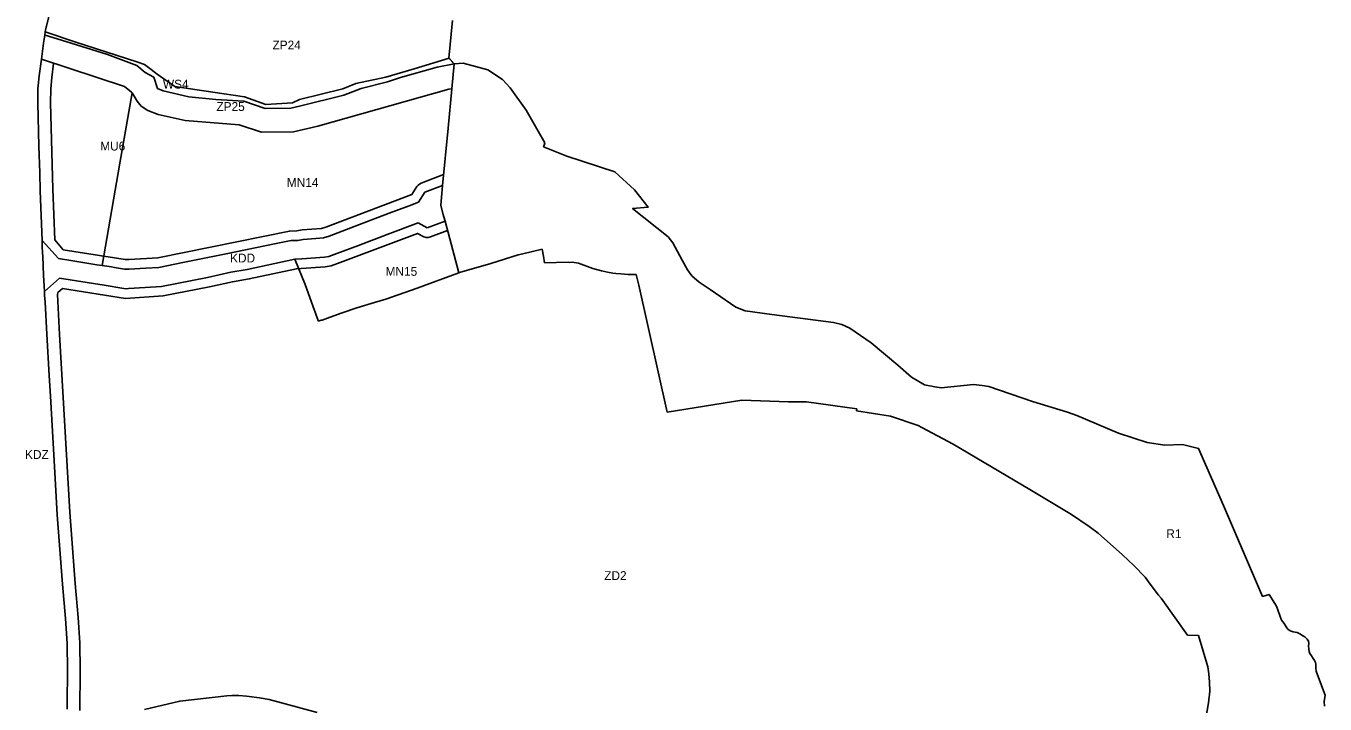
# Model space of a CAD drawing. Extents: x 7428080 to 7432143, y 5545880 to 5549217.
# Drawn here: x 7430221 to 7431035, y 5547816 to 5548240 of the extents above; entities that cross this region are included whole.
import ezdxf

# ---------------------------------------------------------------- set-up
doc = ezdxf.new("R2010")
doc.units = 0
for name, color, linetype in [('CZ_L_granica obszaru objętego planem', 7, 'Continuous'), ('CZ_L_linie rozgraniczające tereny o różnym przeznaczeniu oraz różnych warunkach ich zabudowy i zagospodarowania', 7, 'Continuous'), ('CZ_L_maksymalne nieprzekraczalne linie zabudowy', 7, 'Continuous'), ('CZ_L_opisy_linie rozgraniczające tereny o różnym przeznaczeniu oraz różnych warunkach ich zabudowy i zagospodarowania', 7, 'Continuous')]:
    doc.layers.add(name, color=color, linetype=linetype)

msp = doc.modelspace()

# ---------------------------------------------------------------- linework, layer by layer
at = {"layer": 'CZ_L_granica obszaru objętego planem'}
for p, q in [((7430488.2, 5548243.64), (7430486.07, 5548220.19)), ((7430486.07, 5548220.19), (7430489.28, 5548216.56)), ((7430489.28, 5548216.56), (7430495.05, 5548216.89)), ((7430495.05, 5548216.89), (7430510.4, 5548212.74)), ((7430510.4, 5548212.74), (7430519.59, 5548206.79)), ((7430519.59, 5548206.79), (7430524.41, 5548201.63)), ((7430524.41, 5548201.63), (7430534.41, 5548187.52)), ((7430534.41, 5548187.52), (7430546.11, 5548167.16)), ((7430545.74, 5548165.72), (7430545.28, 5548164.62)), ((7430545.28, 5548164.62), (7430559.83, 5548158.84)), ((7430546.11, 5548167.16), (7430545.74, 5548165.72)), ((7430559.83, 5548158.84), (7430590, 5548148.9)), ((7430590, 5548148.9), (7430602.17, 5548137.68)), ((7430602.17, 5548137.68), (7430610.8, 5548126.84)), ((7430610.8, 5548126.84), (7430601.08, 5548125.94)), ((7430601.08, 5548125.94), (7430623.24, 5548108.21)), ((7430623.24, 5548108.21), (7430626.18, 5548104.53)), ((7430626.18, 5548104.53), (7430632.12, 5548093.62)), ((7430632.12, 5548093.62), (7430635.33, 5548087.54)), ((7430635.33, 5548087.54), (7430638.13, 5548083.85)), ((7430638.13, 5548083.85), (7430642.68, 5548079.88)), ((7430642.68, 5548079.88), (7430649.53, 5548075.24)), ((7430649.53, 5548075.24), (7430665.79, 5548064.12)), ((7430665.79, 5548064.12), (7430671.47, 5548061.79)), ((7430671.47, 5548061.79), (7430688.19, 5548059.53)), ((7430688.19, 5548059.53), (7430726.82, 5548054.52)), ((7430726.82, 5548054.52), (7430732.02, 5548053.36)), ((7430732.02, 5548053.36), (7430737.12, 5548051.07)), ((7430737.12, 5548051.07), (7430750.4, 5548041.92)), ((7430750.4, 5548041.92), (7430767.09, 5548027.83)), ((7430767.09, 5548027.83), (7430775.62, 5548020.33)), ((7430775.62, 5548020.33), (7430783.88, 5548015.57)), ((7430783.88, 5548015.57), (7430790.22, 5548014.32)), ((7430790.22, 5548014.32), (7430794.17, 5548013.75)), ((7430794.17, 5548013.75), (7430814.42, 5548015.68)), ((7430814.42, 5548015.68), (7430819.96, 5548015.06)), ((7430819.96, 5548015.06), (7430824.01, 5548014.44)), ((7430824.01, 5548014.44), (7430851.36, 5548005.09)), ((7430851.36, 5548005.09), (7430873.39, 5547998.4)), ((7430873.39, 5547998.4), (7430879.3, 5547996.41)), ((7430879.3, 5547996.41), (7430905.38, 5547985.25)), ((7430905.38, 5547985.25), (7430923.19, 5547979.44)), ((7430923.19, 5547979.44), (7430934.35, 5547977.81)), ((7430934.35, 5547977.81), (7430945.37, 5547978.19)), ((7430945.37, 5547978.19), (7430955.48, 5547975.68)), ((7430955.48, 5547975.68), (7430971.11, 5547939.92)), ((7430971.11, 5547939.92), (7430983.49, 5547910.68)), ((7430983.49, 5547910.68), (7430995.55, 5547883)), ((7430995.55, 5547883), (7430999.65, 5547884.32)), ((7430999.65, 5547884.32), (7431004.24, 5547876.9)), ((7431004.24, 5547876.9), (7431007.47, 5547868.26)), ((7431007.47, 5547868.26), (7431009, 5547865.99)), ((7431009, 5547865.99), (7431010.33, 5547863.88)), ((7431010.33, 5547863.88), (7431011.3, 5547862.53)), ((7431011.3, 5547862.53), (7431012.73, 5547861.55)), ((7431012.73, 5547861.55), (7431014.61, 5547860.91)), ((7431014.61, 5547860.91), (7431017.16, 5547860.44)), ((7431017.16, 5547860.44), (7431018, 5547860)), ((7431018, 5547860), (7431019.32, 5547859.29)), ((7431019.32, 5547859.29), (7431020.64, 5547858.31)), ((7431020.64, 5547858.31), (7431022.06, 5547857.69)), ((7431022.06, 5547857.69), (7431023.5, 5547856.35)), ((7431023.5, 5547856.35), (7431024.23, 5547854.99)), ((7431024.23, 5547854.99), (7431024.39, 5547853.45)), ((7431024.39, 5547853.45), (7431024.29, 5547852.16)), ((7431024.29, 5547852.16), (7431024.53, 5547849.9)), ((7431024.53, 5547849.9), (7431024.64, 5547848.51)), ((7431024.64, 5547848.51), (7431025.2, 5547847.19)), ((7431025.2, 5547847.19), (7431026.08, 5547845.73)), ((7431026.08, 5547845.73), (7431027.13, 5547844.23)), ((7431027.13, 5547844.23), (7431028.05, 5547842.82)), ((7431028.05, 5547842.82), (7431028.61, 5547841.6)), ((7431028.61, 5547841.6), (7431028.86, 5547840.58)), ((7431028.86, 5547840.58), (7431028.8, 5547839.39)), ((7431028.8, 5547839.39), (7431028.85, 5547838.32)), ((7431028.85, 5547838.32), (7431028.98, 5547836.31)), ((7431028.98, 5547836.31), (7431031.74, 5547828.84)), ((7431031.74, 5547828.84), (7431034.62, 5547821.22)), ((7431034.62, 5547821.22), (7431034.05, 5547817.27)), ((7431034.05, 5547817.27), (7431034.37, 5547814.35))]:
    msp.add_line(p, q, dxfattribs=at)
at = {"layer": 'CZ_L_linie rozgraniczające tereny o różnym przeznaczeniu oraz różnych warunkach ich zabudowy i zagospodarowania'}
for p, q in [((7430233.55, 5548238.61), (7430238.48, 5548257.83)), ((7430233.26, 5548236.57), (7430233.55, 5548238.61)), ((7430232.26, 5548229.57), (7430230.82, 5548219.48)), ((7430232.97, 5548234.58), (7430232.26, 5548229.57)), ((7430232.97, 5548234.58), (7430233.26, 5548236.57)), ((7430233.12, 5548234.54), (7430232.97, 5548234.58)), ((7430246.11, 5548230.46), (7430233.12, 5548234.54)), ((7430252.35, 5548230.23), (7430233.26, 5548236.57)), ((7430272.28, 5548222.47), (7430246.11, 5548230.46)), ((7430290.55, 5548217.78), (7430252.35, 5548230.23)), ((7430290.62, 5548215.58), (7430272.28, 5548222.47)), ((7430229.35, 5548209.12), (7430230.82, 5548219.48)), ((7430230.82, 5548219.48), (7430282.93, 5548202.45)), ((7430295.41, 5548216.17), (7430290.55, 5548217.78)), ((7430295.89, 5548211.15), (7430290.62, 5548215.58)), ((7430299.61, 5548212.94), (7430295.41, 5548216.17)), ((7430303.31, 5548210.07), (7430299.61, 5548212.94)), ((7430464.19, 5548213.43), (7430446.59, 5548208.22)), ((7430478.71, 5548214.47), (7430455.63, 5548208)), ((7430486.13, 5548220.12), (7430464.19, 5548213.43)), ((7430489.27, 5548216.57), (7430478.71, 5548214.47)), ((7430228.71, 5548200.95), (7430229.35, 5548209.12)), ((7430301.22, 5548208.29), (7430295.89, 5548211.15)), ((7430303.53, 5548201.13), (7430301.22, 5548208.29)), ((7430314.49, 5548202.4), (7430303.31, 5548210.07)), ((7430446.59, 5548208.22), (7430427.65, 5548204.33)), ((7430447.53, 5548205.27), (7430431.02, 5548201.02)), ((7430455.63, 5548208), (7430447.53, 5548205.27)), ((7430228.61, 5548192.08), (7430228.71, 5548200.95)), ((7430287.61, 5548198.3), (7430279.97, 5548154.38)), ((7430282.93, 5548202.45), (7430287.24, 5548198.89)), ((7430287.24, 5548198.89), (7430287.61, 5548198.3)), ((7430287.61, 5548198.3), (7430290.85, 5548193.11)), ((7430307.2, 5548199.55), (7430303.53, 5548201.13)), ((7430323.17, 5548195.98), (7430307.2, 5548199.55)), ((7430338.22, 5548198.75), (7430314.49, 5548202.4)), ((7430358.09, 5548195.8), (7430338.22, 5548198.75)), ((7430419.63, 5548200.97), (7430392.56, 5548194.23)), ((7430420.33, 5548196.89), (7430392.56, 5548190.04)), ((7430404.03, 5548177.42), (7430485.88, 5548200.6)), ((7430427.65, 5548204.33), (7430419.63, 5548200.97)), ((7430431.02, 5548201.02), (7430420.33, 5548196.89)), ((7430485.47, 5548176.28), (7430487.81, 5548200.98)), ((7430485.88, 5548200.6), (7430487.81, 5548200.98)), ((7430229.26, 5548165.1), (7430228.61, 5548192.08)), ((7430290.85, 5548193.11), (7430293.36, 5548190.11)), ((7430293.36, 5548190.11), (7430297.44, 5548187.42)), ((7430340.16, 5548194.14), (7430323.17, 5548195.98)), ((7430357.69, 5548193.18), (7430340.16, 5548194.14)), ((7430370.96, 5548188.49), (7430357.69, 5548193.18)), ((7430371.33, 5548191.18), (7430358.09, 5548195.8)), ((7430387.02, 5548188.86), (7430370.96, 5548188.49)), ((7430388.01, 5548192.08), (7430371.33, 5548191.18)), ((7430392.56, 5548190.04), (7430387.02, 5548188.86)), ((7430392.56, 5548194.23), (7430388.01, 5548192.08)), ((7430297.44, 5548187.42), (7430303.93, 5548184.91)), ((7430303.93, 5548184.91), (7430320.84, 5548181.16)), ((7430320.84, 5548181.16), (7430354.72, 5548178.32)), ((7430354.72, 5548178.32), (7430368.63, 5548173.67)), ((7430368.63, 5548173.67), (7430388.61, 5548173.94)), ((7430388.61, 5548173.94), (7430404.03, 5548177.42)), ((7430482.08, 5548140.44), (7430485.47, 5548176.28)), ((7430229.77, 5548148.3), (7430229.26, 5548165.1)), ((7430230.12, 5548136.93), (7430229.77, 5548148.3)), ((7430279.96, 5548154.3), (7430268.81, 5548090.25)), ((7430279.97, 5548154.38), (7430279.92, 5548154.37)), ((7430279.92, 5548154.37), (7430279.96, 5548154.3)), ((7430482.08, 5548140.44), (7430470.86, 5548136.18)), ((7430481.61, 5548135.46), (7430482.08, 5548140.44)), ((7430231.27, 5548105.97), (7430230.12, 5548136.93)), ((7430470.86, 5548136.18), (7430466.93, 5548129.89)), ((7430480.91, 5548128.02), (7430481.61, 5548135.46)), ((7430461.04, 5548127.66), (7430448.61, 5548122.95)), ((7430466.93, 5548129.89), (7430461.04, 5548127.66)), ((7430482.28, 5548122.88), (7430480.91, 5548128.02)), ((7430430.03, 5548115.9), (7430411.01, 5548108.69)), ((7430448.61, 5548122.95), (7430430.03, 5548115.9)), ((7430447.29, 5548109.61), (7430466.82, 5548117.02)), ((7430466.82, 5548117.02), (7430472.36, 5548113.8)), ((7430472.36, 5548113.8), (7430483.58, 5548118.05)), ((7430483.58, 5548118.05), (7430482.28, 5548122.88)), ((7430492.28, 5548085.64), (7430483.58, 5548118.05)), ((7430402.63, 5548107.14), (7430394.78, 5548106.56)), ((7430407.42, 5548107.5), (7430402.63, 5548107.14)), ((7430411.01, 5548108.69), (7430407.42, 5548107.5)), ((7430429.43, 5548102.84), (7430447.29, 5548109.61)), ((7430241.51, 5548094.57), (7430231.27, 5548105.97)), ((7430231.27, 5548105.97), (7430231.41, 5548102.08)), ((7430231.41, 5548102.08), (7430231.56, 5548098.07)), ((7430377.82, 5548103.99), (7430345.54, 5548097.43)), ((7430387.18, 5548105.9), (7430377.82, 5548103.99)), ((7430391.43, 5548105.99), (7430387.18, 5548105.9)), ((7430394.78, 5548106.56), (7430391.43, 5548105.99)), ((7430415.89, 5548097.71), (7430429.43, 5548102.84)), ((7430532.22, 5548097.57), (7430544.48, 5548100.45)), ((7430544.48, 5548100.45), (7430545.19, 5548096.15)), ((7430231.56, 5548098.07), (7430231.66, 5548096.13)), ((7430231.66, 5548096.13), (7430232.27, 5548083.94)), ((7430249.28, 5548093.34), (7430241.51, 5548094.57)), ((7430260.49, 5548091.57), (7430249.28, 5548093.34)), ((7430265.53, 5548090.77), (7430260.49, 5548091.57)), ((7430319.42, 5548092.11), (7430304.47, 5548089.07)), ((7430345.54, 5548097.43), (7430319.42, 5548092.11)), ((7430359.72, 5548087.78), (7430389.57, 5548094.14)), ((7430389.57, 5548094.14), (7430393.97, 5548094.46)), ((7430389.57, 5548094.14), (7430396.08, 5548078.44)), ((7430393.97, 5548094.46), (7430408.06, 5548095.51)), ((7430408.06, 5548095.51), (7430410.8, 5548095.88)), ((7430410.8, 5548095.88), (7430415.89, 5548097.71)), ((7430492.67, 5548085.91), (7430512.25, 5548091.62)), ((7430512.25, 5548091.62), (7430529.32, 5548096.89)), ((7430529.32, 5548096.89), (7430532.22, 5548097.57)), ((7430545.19, 5548096.15), (7430545.89, 5548091.96)), ((7430545.89, 5548091.96), (7430560.7, 5548092.42)), ((7430560.7, 5548092.42), (7430561.51, 5548092.24)), ((7430561.51, 5548092.24), (7430563.18, 5548092.26)), ((7430563.18, 5548092.26), (7430567.21, 5548091.67)), ((7430567.21, 5548091.67), (7430576.13, 5548088.36)), ((7430232.27, 5548083.94), (7430232.59, 5548077.5)), ((7430268.81, 5548090.25), (7430265.53, 5548090.77)), ((7430271.74, 5548089.79), (7430268.81, 5548090.25)), ((7430274.65, 5548089.33), (7430271.74, 5548089.79)), ((7430276.62, 5548089.02), (7430274.65, 5548089.33)), ((7430282.85, 5548088.03), (7430276.62, 5548089.02)), ((7430285.84, 5548087.95), (7430282.85, 5548088.03)), ((7430296.15, 5548088.57), (7430285.84, 5548087.95)), ((7430304.47, 5548089.07), (7430296.15, 5548088.57)), ((7430306.04, 5548077.14), (7430334.93, 5548082.84)), ((7430334.93, 5548082.84), (7430349.53, 5548086.09)), ((7430349.53, 5548086.09), (7430359.72, 5548087.78)), ((7430466.14, 5548076.17), (7430492.28, 5548085.64)), ((7430492.28, 5548085.64), (7430492.7, 5548085.79)), ((7430492.7, 5548085.79), (7430492.67, 5548085.91)), ((7430576.13, 5548088.36), (7430581.65, 5548086.9)), ((7430581.65, 5548086.9), (7430585.38, 5548086.09)), ((7430585.38, 5548086.09), (7430588.71, 5548085.55)), ((7430588.71, 5548085.55), (7430590.63, 5548085.24)), ((7430590.63, 5548085.24), (7430593.66, 5548084.96)), ((7430593.66, 5548084.96), (7430598.23, 5548084.54)), ((7430598.23, 5548084.54), (7430603.38, 5548084.62)), ((7430603.38, 5548084.62), (7430604.88, 5548077.9)), ((7430232.59, 5548077.5), (7430232.76, 5548073.98)), ((7430232.76, 5548073.98), (7430242.14, 5548082.36)), ((7430242.14, 5548082.36), (7430270.17, 5548077.89)), ((7430270.17, 5548077.89), (7430282.49, 5548075.96)), ((7430282.49, 5548075.96), (7430284.1, 5548075.67)), ((7430284.1, 5548075.67), (7430285.38, 5548075.76)), ((7430285.38, 5548075.76), (7430295.73, 5548076.52)), ((7430295.73, 5548076.52), (7430306.04, 5548077.14)), ((7430396.08, 5548078.44), (7430401.89, 5548062.04)), ((7430446.5, 5548069.19), (7430466.14, 5548076.17)), ((7430604.88, 5548077.9), (7430622.64, 5547998.43)), ((7430232.88, 5548071.65), (7430232.76, 5548073.98)), ((7430233.12, 5548067.32), (7430232.88, 5548071.65)), ((7430234.21, 5548047.34), (7430233.12, 5548067.32)), ((7430428.35, 5548063.68), (7430439.52, 5548067.07)), ((7430439.52, 5548067.07), (7430446.5, 5548069.19)), ((7430401.89, 5548062.04), (7430402.05, 5548061.67)), ((7430402.05, 5548061.67), (7430402.93, 5548059.13)), ((7430402.93, 5548059.13), (7430403.85, 5548056.49)), ((7430411.57, 5548058.01), (7430419.28, 5548060.67)), ((7430419.28, 5548060.67), (7430428.35, 5548063.68)), ((7430403.85, 5548056.49), (7430404.21, 5548055.47)), ((7430404.21, 5548055.47), (7430406.11, 5548056.13)), ((7430406.11, 5548056.13), (7430406.7, 5548056.04)), ((7430406.7, 5548056.04), (7430411.57, 5548058.01)), ((7430235.7, 5548021.46), (7430234.21, 5548047.34)), ((7430236.46, 5548008.38), (7430235.7, 5548021.46)), ((7430239.25, 5547960.55), (7430236.46, 5548008.38)), ((7430622.64, 5547998.43), (7430669.36, 5548005.96)), ((7430669.36, 5548005.96), (7430698.57, 5548004.99)), ((7430698.57, 5548004.99), (7430709.98, 5548004.9)), ((7430709.98, 5548004.9), (7430741.52, 5548000.43)), ((7430741.52, 5548000.43), (7430741.3, 5547999.17)), ((7430741.3, 5547999.17), (7430762.5, 5547995.85)), ((7430762.5, 5547995.85), (7430779.77, 5547989.97)), ((7430779.77, 5547989.97), (7430782.18, 5547988.83)), ((7430782.18, 5547988.83), (7430801.68, 5547978.39)), ((7430801.68, 5547978.39), (7430849.88, 5547949.97)), ((7430240.79, 5547934.15), (7430239.25, 5547960.55)), ((7430849.88, 5547949.97), (7430875.98, 5547934.37)), ((7430243.98, 5547890.74), (7430240.79, 5547934.15)), ((7430875.98, 5547934.37), (7430886.9, 5547926.8)), ((7430886.9, 5547926.8), (7430892.48, 5547922.58)), ((7430892.48, 5547922.58), (7430907.91, 5547909.15)), ((7430907.91, 5547909.15), (7430914.98, 5547902.4)), ((7430914.98, 5547902.4), (7430921.92, 5547895.08)), ((7430245.88, 5547869.21), (7430243.98, 5547890.74)), ((7430921.92, 5547895.08), (7430925.14, 5547890.67)), ((7430925.14, 5547890.67), (7430930.31, 5547883.79)), ((7430930.31, 5547883.79), (7430932.08, 5547882.02)), ((7430932.08, 5547882.02), (7430948.5, 5547858.81)), ((7430246.99, 5547853.51), (7430245.88, 5547869.21)), ((7430948.5, 5547858.81), (7430955.47, 5547858.65)), ((7430955.47, 5547858.65), (7430961.18, 5547838.97)), ((7430247.21, 5547836.58), (7430246.99, 5547853.51)), ((7430961.18, 5547838.97), (7430961.87, 5547834.46)), ((7430247.08, 5547816.27), (7430247.21, 5547836.58)), ((7430961.87, 5547834.46), (7430962.23, 5547829.37)), ((7430962.4, 5547823.76), (7430961.7, 5547816.41)), ((7430962.23, 5547829.37), (7430962.4, 5547823.76)), ((7430247, 5547812.36), (7430247.08, 5547816.27)), ((7430961.7, 5547816.41), (7430954.88, 5547778.35))]:
    msp.add_line(p, q, dxfattribs=at)
for points in [[(7430488.2, 5548243.64), (7430486.07, 5548220.19), (7430486.13, 5548220.12)], [(7430486.13, 5548220.12), (7430489.27, 5548216.57)], [(7430487.81, 5548200.98), (7430489.28, 5548216.56), (7430489.27, 5548216.57)], [(7430489.27, 5548216.57), (7430489.28, 5548216.56), (7430495.05, 5548216.89), (7430510.4, 5548212.74), (7430519.59, 5548206.79), (7430524.41, 5548201.63), (7430534.41, 5548187.52), (7430546.11, 5548167.16), (7430545.74, 5548165.72), (7430545.28, 5548164.62), (7430559.83, 5548158.84), (7430590, 5548148.9), (7430602.17, 5548137.68), (7430610.8, 5548126.84), (7430601.08, 5548125.94), (7430623.24, 5548108.21), (7430626.18, 5548104.53), (7430632.12, 5548093.62), (7430635.33, 5548087.54), (7430638.13, 5548083.85), (7430642.68, 5548079.88), (7430649.53, 5548075.24), (7430665.79, 5548064.12), (7430671.47, 5548061.79), (7430688.19, 5548059.53), (7430726.82, 5548054.52), (7430732.02, 5548053.36), (7430737.12, 5548051.07), (7430750.4, 5548041.92), (7430767.09, 5548027.83), (7430775.62, 5548020.33), (7430783.88, 5548015.57), (7430790.22, 5548014.32), (7430794.17, 5548013.75), (7430814.42, 5548015.68), (7430819.96, 5548015.06), (7430824.01, 5548014.44), (7430851.36, 5548005.09), (7430873.39, 5547998.4), (7430879.3, 5547996.41), (7430905.38, 5547985.25), (7430923.19, 5547979.44), (7430934.35, 5547977.81), (7430945.37, 5547978.19), (7430955.48, 5547975.68), (7430971.11, 5547939.92), (7430983.49, 5547910.68), (7430995.55, 5547883), (7430999.65, 5547884.32), (7431004.24, 5547876.9), (7431007.47, 5547868.26), (7431009, 5547865.99), (7431010.33, 5547863.88), (7431011.3, 5547862.53), (7431012.73, 5547861.55), (7431014.61, 5547860.91), (7431017.16, 5547860.44), (7431018, 5547860), (7431019.32, 5547859.29), (7431020.64, 5547858.31), (7431022.06, 5547857.69), (7431023.5, 5547856.35), (7431024.23, 5547854.99), (7431024.39, 5547853.45), (7431024.29, 5547852.16), (7431024.53, 5547849.9), (7431024.64, 5547848.51), (7431025.2, 5547847.19), (7431026.08, 5547845.73), (7431027.13, 5547844.23), (7431028.05, 5547842.82), (7431028.61, 5547841.6), (7431028.86, 5547840.58), (7431028.8, 5547839.39), (7431028.85, 5547838.32), (7431028.98, 5547836.31), (7431031.74, 5547828.84), (7431034.62, 5547821.22), (7431034.05, 5547817.27), (7431034.37, 5547814.35)]]:
    msp.add_lwpolyline(points, dxfattribs=at)
at = {"layer": 'CZ_L_maksymalne nieprzekraczalne linie zabudowy'}
for points in [[(7430238.53, 5548216.86), (7430237.29, 5548208.02), (7430236.72, 5548200.81), (7430236.61, 5548192.14), (7430238.09, 5548138.02), (7430239.26, 5548106.24), (7430244.55, 5548100.16), (7430283.4, 5548094.02), (7430285.74, 5548093.95), (7430303.69, 5548095.03), (7430386.15, 5548111.81), (7430390.87, 5548111.98), (7430394.15, 5548112.52), (7430406.23, 5548113.43), (7430409, 5548114.34), (7430462.91, 5548134.79), (7430465.96, 5548139.64), (7430466.73, 5548140.53), (7430467.65, 5548141.25), (7430468.7, 5548141.78), (7430482.72, 5548147.19)], [(7430485.11, 5548112.22), (7430474.49, 5548108.19), (7430472.99, 5548107.83), (7430471.82, 5548107.82), (7430470.29, 5548108.17), (7430466.27, 5548110.4), (7430418.01, 5548092.09), (7430412.21, 5548090.04), (7430408.54, 5548089.53), (7430390.5, 5548088.19), (7430360.95, 5548081.91), (7430350.41, 5548080.14), (7430336.09, 5548076.95), (7430307.07, 5548071.23), (7430283.55, 5548069.7), (7430243.96, 5548075.93), (7430241.05, 5548073.33), (7430240.87, 5548072.06), (7430242.24, 5548047.09), (7430248.7, 5547935.84), (7430251.98, 5547891.1), (7430253.85, 5547869.91), (7430254.98, 5547853.87), (7430255.21, 5547836.54), (7430254.99, 5547811.64)], [(7430295.46, 5547812.22), (7430317.51, 5547817.49), (7430346.9, 5547820.84), (7430350.17, 5547821.01), (7430354.39, 5547820.91), (7430359.33, 5547820.51), (7430367.47, 5547819.51), (7430373.39, 5547818.56), (7430403.54, 5547810.34)]]:
    msp.add_lwpolyline(points, dxfattribs=at)

# ---------------------------------------------------------------- texts
at = {"layer": 'CZ_L_opisy_linie rozgraniczające tereny o różnym przeznaczeniu oraz różnych warunkach ich zabudowy i zagospodarowania'}
for s, p in [('ZP24', (7430375.55, 5548225.56)), ('WS4', (7430306.94, 5548201.06)), ('ZP25', (7430340.45, 5548187.04)), ('MU6', (7430267.71, 5548162.29)), ('MN14', (7430384.54, 5548139.49)), ('KDD', (7430349, 5548092.15)), ('MN15', (7430446.38, 5548083.82)), ('KDZ', (7430220.59, 5547969.11)), ('R1', (7430935.25, 5547919.52)), ('ZD2', (7430583.28, 5547893.29))]:
    msp.add_text(s, height=5.549, dxfattribs=at).set_placement(p)

doc.saveas('drawing.dxf')
